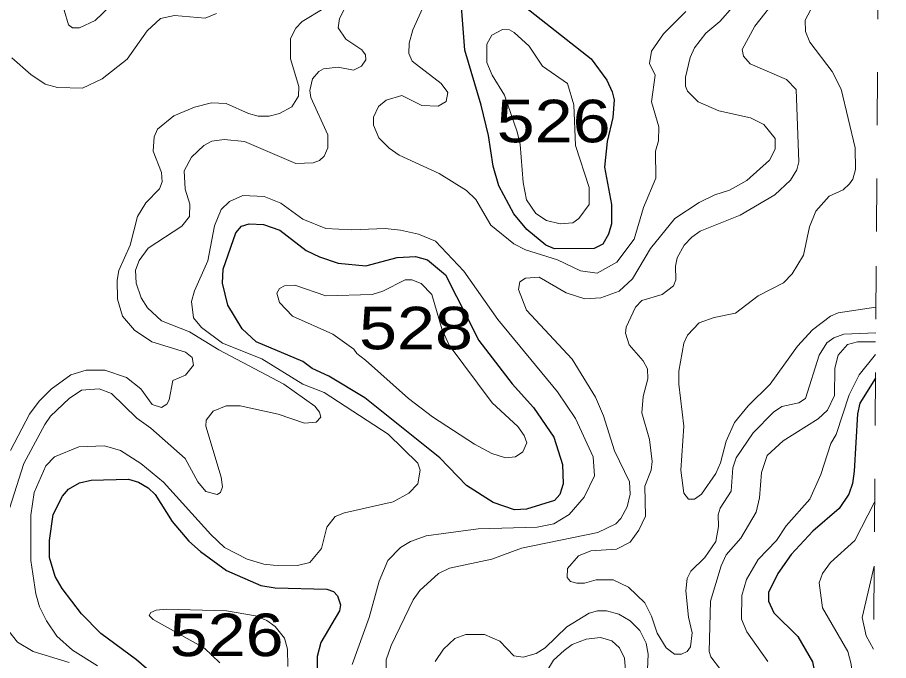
# Model space of a CAD drawing. Extents: x 577 to 602.9, y 7483.8 to 7511.6.
# Drawn here: x 601.089 to 602.727, y 7486.922 to 7488.132 of the extents above; entities that cross this region are included whole.
import ezdxf
from ezdxf.enums import TextEntityAlignment as Align

# ---------------------------------------------------------------- set-up
doc = ezdxf.new("R2010")
doc.units = 0
doc.header["$LTSCALE"] = 0.032
doc.linetypes.add('SHORT_DASHED', pattern=[2.7, 1.5, -1.2])
for name, color, linetype, lineweight in [('1', 7, 'Continuous', 25), ('2', 7, 'Continuous', 13), ('62', 7, 'SHORT_DASHED', 13)]:
    doc.layers.add(name, color=color, linetype=linetype, lineweight=lineweight)
doc.layers.add('61', color=7, linetype='Continuous')

msp = doc.modelspace()

# ---------------------------------------------------------------- linework, layer by layer
at = {"layer": '1'}
for points in [[(602.0443, 7488.1517), (602.1676, 7488.0546), (602.197, 7488.0141), (602.2073, 7487.9926), (602.2105, 7487.9775), (602.2081, 7487.9441), (602.1978, 7487.8988), (602.1928, 7487.8503), (602.2057, 7487.7803), (602.2057, 7487.7437), (602.2002, 7487.7246), (602.1898, 7487.7056), (602.1731, 7487.6976), (602.0984, 7487.6968), (602.0825, 7487.704), (602.0467, 7487.7334), (602.0221, 7487.7628), (601.9942, 7487.8153), (601.9831, 7487.8527), (601.9743, 7487.9099), (601.9608, 7487.9672), (601.9298, 7488.0705), (601.9227, 7488.1691)], [(602.702, 7487.4534), (602.6725, 7487.4066), (602.6685, 7487.3867), (602.6622, 7487.2785), (602.659, 7487.2555), (602.6518, 7487.2356), (602.6335, 7487.2086), (602.5842, 7487.1656), (602.5437, 7487.1219), (602.5182, 7487.0861), (602.5008, 7487.0503), (602.5008, 7487.0344), (602.5111, 7487.0122), (602.5564, 7486.9676), (602.5835, 7486.9199), (602.5898, 7486.8889), (602.593, 7486.8102), (602.6153, 7486.7076), (602.6248, 7486.6861), (602.6501, 7486.6557), (602.6963, 7486.6118)], [(601.374, 7486.8706), (601.3128, 7486.9239), (601.246, 7486.9732), (601.2094, 7487.0106), (601.1728, 7487.0583), (601.1601, 7487.0805), (601.149, 7487.1163), (601.149, 7487.1481), (601.1561, 7487.1974), (601.1736, 7487.2316), (601.1847, 7487.2452), (601.2054, 7487.2571), (601.2277, 7487.2618), (601.2977, 7487.2634), (601.3167, 7487.2579), (601.335, 7487.2475), (601.3477, 7487.2348), (601.3796, 7487.1839), (601.4114, 7487.1473), (601.4328, 7487.1275), (601.4821, 7487.0917), (601.5465, 7487.0639), (601.5736, 7487.0591), (601.6706, 7487.0567), (601.6833, 7487.0527), (601.6905, 7487.044), (601.696, 7487.0273), (601.6944, 7487.0161), (601.6595, 7486.9565), (601.6523, 7486.9303), (601.6523, 7486.908)]]:
    msp.add_lwpolyline(points, dxfattribs=at)
msp.add_lwpolyline([(601.6571, 7487.6822), (601.6921, 7487.6698), (601.7437, 7487.665), (601.8026, 7487.6809), (601.8376, 7487.6825), (601.8598, 7487.6761), (601.894, 7487.6483), (601.9561, 7487.5243), (602.0189, 7487.4431), (602.0594, 7487.3986), (602.0976, 7487.343), (602.1135, 7487.2913), (602.1151, 7487.2547), (602.1087, 7487.2348), (602.0984, 7487.2237), (602.0459, 7487.207), (602.0236, 7487.2062), (601.9831, 7487.2197), (601.933, 7487.2515), (601.8829, 7487.304), (601.7422, 7487.4169), (601.6746, 7487.4575), (601.6428, 7487.4718), (601.6253, 7487.4853), (601.5378, 7487.5219), (601.5116, 7487.5465), (601.4845, 7487.5911), (601.4742, 7487.6324), (601.4758, 7487.6586), (601.4996, 7487.727), (601.51, 7487.7398), (601.5243, 7487.7437), (601.5513, 7487.7429), (601.5823, 7487.7318), (601.6316, 7487.6936)], close=True, dxfattribs=at)
at = {"layer": '2'}
for points in [[(601.7231, 7488.1866), (601.6944, 7488.1302), (601.6921, 7488.1127), (601.7064, 7488.0912), (601.7366, 7488.0713), (601.743, 7488.0618), (601.7437, 7488.0523), (601.7358, 7488.0403), (601.7207, 7488.0332), (601.6921, 7488.0387), (601.6642, 7488.0356), (601.6555, 7488.0308), (601.6436, 7488.0165), (601.6388, 7487.995), (601.6404, 7487.9815), (601.6722, 7487.9115), (601.6722, 7487.8869), (601.6658, 7487.871), (601.6571, 7487.863), (601.6451, 7487.859), (601.6125, 7487.8574), (601.5155, 7487.8988), (601.4774, 7487.9028), (601.4543, 7487.8996), (601.4392, 7487.8916), (601.4161, 7487.8694), (601.4026, 7487.8439), (601.4042, 7487.8089), (601.413, 7487.7811), (601.4122, 7487.758), (601.3978, 7487.7398), (601.335, 7487.6984), (601.3175, 7487.6753), (601.3112, 7487.6571), (601.312, 7487.6324), (601.3215, 7487.6046), (601.3334, 7487.5863), (601.3597, 7487.5616), (601.4122, 7487.541), (601.4678, 7487.5068), (601.5895, 7487.4424), (601.6483, 7487.401), (601.6571, 7487.3899), (601.6595, 7487.3803), (601.6507, 7487.3708), (601.6284, 7487.3692), (601.5791, 7487.3859), (601.5076, 7487.4018), (601.4813, 7487.4018), (601.4567, 7487.3915), (601.444, 7487.3748), (601.4432, 7487.3636), (601.4718, 7487.2674), (601.4742, 7487.2491), (601.471, 7487.2388), (601.4646, 7487.2348), (601.4432, 7487.2404), (601.4281, 7487.2587), (601.4042, 7487.3024), (601.3398, 7487.3597), (601.3136, 7487.3787), (601.2658, 7487.4249), (601.2428, 7487.4336), (601.2094, 7487.4312), (601.1863, 7487.4153), (601.1513, 7487.3819), (601.1402, 7487.3668), (601.1012, 7487.2929), (601.0655, 7487.1807)], [(602.3457, 7488.1437), (602.3036, 7488.1016), (602.2813, 7488.069), (602.2773, 7488.0459), (602.2876, 7488.0236), (602.2813, 7487.9735), (602.2948, 7487.9266), (602.294, 7487.9004), (602.2884, 7487.8805), (602.2892, 7487.8296), (602.2662, 7487.7747), (602.2487, 7487.7151), (602.2161, 7487.6722), (602.1787, 7487.6515), (602.1477, 7487.6555), (602.104, 7487.6761), (602.0443, 7487.6952), (602.0221, 7487.7064), (601.9791, 7487.7413), (601.9505, 7487.7898), (601.933, 7487.8065), (601.8821, 7487.8384), (601.8066, 7487.8733), (601.7875, 7487.8861), (601.7684, 7487.9059), (601.7581, 7487.9298), (601.7581, 7487.9449), (601.7676, 7487.9648), (601.7819, 7487.9767), (601.8113, 7487.9855), (601.8495, 7487.9664), (601.8797, 7487.9656), (601.8948, 7487.9743), (601.898, 7487.991), (601.8853, 7488.0077), (601.8312, 7488.0499), (601.8249, 7488.0642), (601.8257, 7488.0841), (601.832, 7488.1087), (601.8622, 7488.1763)], [(602.5198, 7488.1731), (602.4753, 7488.1159), (602.4515, 7488.0721), (602.4538, 7488.0594), (602.4666, 7488.0451), (602.5349, 7488.0157), (602.5532, 7487.9966), (602.558, 7487.8606), (602.554, 7487.8455), (602.5421, 7487.8264), (602.5127, 7487.7986), (602.4475, 7487.7604), (602.3727, 7487.7302), (602.3568, 7487.7191), (602.3425, 7487.704), (602.329, 7487.6801), (602.3258, 7487.6642), (602.3266, 7487.6388), (602.3226, 7487.6276), (602.3012, 7487.6109), (602.263, 7487.5998), (602.2511, 7487.5871), (602.2336, 7487.5497), (602.232, 7487.5386), (602.2391, 7487.5163), (602.2654, 7487.4861), (602.2733, 7487.471), (602.2741, 7487.4527), (602.2654, 7487.4193), (602.263, 7487.3883), (602.2773, 7487.3382), (602.2821, 7487.2968), (602.2805, 7487.2809), (602.2686, 7487.2507), (602.2694, 7487.1943), (602.2574, 7487.168), (602.2407, 7487.145), (602.2153, 7487.1322), (602.1668, 7487.1291), (602.1437, 7487.1195), (602.123, 7487.0957), (602.1223, 7487.079)], [(602.5954, 7488.1763), (602.5699, 7488.127), (602.5707, 7488.1055)], [(601.1768, 7488.1461), (601.1847, 7488.1183), (601.1927, 7488.1127), (601.2054, 7488.1127), (601.2348, 7488.1262), (601.2778, 7488.1676)], [(601.463, 7488.1397), (601.4416, 7488.131), (601.3843, 7488.1357), (601.3581, 7488.1302), (601.3326, 7488.1071), (601.2953, 7488.0538), (601.2484, 7488.0165), (601.211, 7487.999), (601.1641, 7488.0006), (601.141, 7488.0069), (601.114, 7488.0252), (601.0782, 7488.0562)], [(601.6181, 7488.0022), (601.6022, 7488.0546), (601.6022, 7488.0928), (601.6125, 7488.1119), (601.6245, 7488.1246), (601.6634, 7488.1485)], [(602.1556, 7487.603), (602.1859, 7487.6046), (602.2201, 7487.6173), (602.2455, 7487.6404), (602.2789, 7487.6976), (602.325, 7487.7541), (602.3703, 7487.7843), (602.3998, 7487.7986), (602.4276, 7487.8073), (602.4602, 7487.8256), (602.5031, 7487.8638), (602.5135, 7487.8845), (602.5135, 7487.9044), (602.492, 7487.9306), (602.4674, 7487.9433), (602.4077, 7487.9568), (602.3688, 7487.9735), (602.3489, 7487.9934), (602.3449, 7488.003), (602.3449, 7488.0197), (602.3536, 7488.057), (602.3616, 7488.0753), (602.3831, 7488.1024), (602.4093, 7488.1246), (602.434, 7488.1524)], [(602.5707, 7488.1055), (602.5787, 7488.0857), (602.6208, 7488.0308), (602.6375, 7487.9974), (602.6638, 7487.8869), (602.6646, 7487.8463), (602.6598, 7487.828), (602.6534, 7487.8193), (602.6415, 7487.8081), (602.6153, 7487.7962), (602.5898, 7487.7676), (602.5779, 7487.7382), (602.5668, 7487.6849), (602.5453, 7487.6499), (602.5294, 7487.6332), (602.4817, 7487.6085), (602.4387, 7487.5759), (602.399, 7487.568), (602.3703, 7487.5577), (602.3489, 7487.5346), (602.3417, 7487.5195), (602.3322, 7487.467), (602.3322, 7487.4424), (602.3417, 7487.3636), (602.3362, 7487.2809), (602.3417, 7487.2372), (602.3505, 7487.2261), (602.3616, 7487.2261), (602.3751, 7487.2356), (602.4022, 7487.2746), (602.4109, 7487.2945), (602.4212, 7487.335), (602.4371, 7487.37), (602.4626, 7487.4018), (602.5039, 7487.4424), (602.5556, 7487.5139), (602.5835, 7487.5449), (602.6176, 7487.5704), (602.632, 7487.5767), (602.7029, 7487.5871)], [(601.0758, 7487.3175), (601.1116, 7487.3859), (601.1299, 7487.4105), (601.1521, 7487.4328), (601.1895, 7487.4598), (601.2181, 7487.4686), (601.2531, 7487.4686), (601.2937, 7487.4551), (601.3207, 7487.4336), (601.3422, 7487.4042), (601.3597, 7487.3986), (601.37, 7487.405), (601.374, 7487.4129), (601.3811, 7487.4495), (601.405, 7487.4591), (601.4201, 7487.4781), (601.4177, 7487.4925), (601.405, 7487.5028), (601.3414, 7487.5219), (601.3088, 7487.5441), (601.2865, 7487.5704), (601.277, 7487.6022), (601.2762, 7487.638), (601.2794, 7487.6563), (601.3008, 7487.704), (601.3144, 7487.758), (601.3303, 7487.7835), (601.3557, 7487.8097), (601.3613, 7487.8232), (601.3597, 7487.8407), (601.3438, 7487.8805), (601.3462, 7487.9075), (601.3525, 7487.9218), (601.3827, 7487.9473), (601.4217, 7487.9632), (601.4535, 7487.9719), (601.4813, 7487.9704), (601.5235, 7487.9513), (601.5418, 7487.9465), (601.5624, 7487.9465), (601.5815, 7487.9513), (601.6046, 7487.964), (601.6173, 7487.9839), (601.6181, 7488.0022)], [(602.1541, 7487.23), (602.1739, 7487.2698), (602.1716, 7487.3056), (602.1382, 7487.3779), (602.104, 7487.428), (601.9918, 7487.564), (601.9282, 7487.6547), (601.875, 7487.7111), (601.8431, 7487.7246), (601.809, 7487.7318), (601.7803, 7487.735), (601.7175, 7487.7326), (601.669, 7487.735), (601.6253, 7487.7525), (601.5839, 7487.7827), (601.5529, 7487.7954), (601.5124, 7487.797), (601.4877, 7487.7859), (601.4718, 7487.7708), (601.4591, 7487.7405), (601.4471, 7487.6745), (601.4217, 7487.6181), (601.4161, 7487.5982), (601.4201, 7487.5672), (601.4352, 7487.5489), (601.4742, 7487.5195), (601.5481, 7487.4901), (601.6253, 7487.4424), (601.6658, 7487.4265), (601.7859, 7487.3485), (601.8416, 7487.2937), (601.8463, 7487.2809), (601.8416, 7487.2547), (601.8249, 7487.2372), (601.7954, 7487.2213), (601.704, 7487.2006), (601.6865, 7487.1935), (601.6706, 7487.1736), (601.6603, 7487.133), (601.6388, 7487.1068), (601.6157, 7487.1012), (601.5696, 7487.102), (601.5521, 7487.1036), (601.5211, 7487.1132), (601.4782, 7487.1354), (601.4527, 7487.1593), (601.3637, 7487.2579), (601.3207, 7487.2929), (601.2825, 7487.3175), (601.2523, 7487.3263), (601.2046, 7487.3247), (601.1585, 7487.3056), (601.1426, 7487.2889), (601.1203, 7487.2388), (601.114, 7487.1958), (601.114, 7487.1108), (601.1235, 7487.0479), (601.1307, 7487.0233), (601.1434, 7486.9971), (601.1633, 7486.9684), (601.1927, 7486.9422), (601.2396, 7486.9128)], [(601.7819, 7486.8897), (601.7819, 7486.9239), (601.7915, 7486.9509), (601.8328, 7487.0368), (601.8455, 7487.0543), (601.8805, 7487.0861), (601.9012, 7487.0965), (601.9807, 7487.1132), (602.0364, 7487.1338), (602.1803, 7487.1632), (602.2137, 7487.1799), (602.2232, 7487.1895), (602.2352, 7487.2118), (602.2407, 7487.2356), (602.2399, 7487.2587), (602.2113, 7487.3167), (602.1906, 7487.3827), (602.1755, 7487.4177), (602.1318, 7487.4893), (602.0459, 7487.5815), (602.0308, 7487.6205), (602.0332, 7487.6348), (602.0443, 7487.6419), (602.0698, 7487.6435), (602.1207, 7487.6141), (602.1556, 7487.603)], [(602.1223, 7487.079), (602.1286, 7487.071), (602.1405, 7487.0678), (602.1549, 7487.0678), (602.1771, 7487.0742), (602.2089, 7487.0742), (602.2376, 7487.0607), (602.2686, 7487.0312), (602.2813, 7487.0058), (602.2916, 7486.974), (602.3083, 7486.9462), (602.3242, 7486.9342), (602.3377, 7486.9342), (602.3481, 7486.9398), (602.3544, 7486.9486), (602.3576, 7486.9748), (602.3505, 7487.0042), (602.3457, 7487.0535), (602.3481, 7487.0766), (602.3552, 7487.0909), (602.3815, 7487.1163), (602.4022, 7487.1465), (602.4069, 7487.1744), (602.4061, 7487.1966), (602.4101, 7487.2094), (602.4308, 7487.2412), (602.434, 7487.2849), (602.4403, 7487.304), (602.4721, 7487.3509), (602.5103, 7487.3899), (602.5262, 7487.4002), (602.558, 7487.4074), (602.5707, 7487.4153), (602.5962, 7487.4972), (602.6105, 7487.5203), (602.624, 7487.5298), (602.6423, 7487.5362), (602.7025, 7487.539)], [(602.7024, 7487.5219), (602.6685, 7487.5219), (602.6495, 7487.5171), (602.632, 7487.4972), (602.6256, 7487.4726), (602.6248, 7487.4209), (602.6121, 7487.3938), (602.5946, 7487.3772), (602.5286, 7487.3358), (602.4984, 7487.308), (602.488, 7487.2762), (602.4841, 7487.2285), (602.4777, 7487.2014), (602.4491, 7487.1529), (602.4212, 7487.1211), (602.4117, 7487.1004), (602.3918, 7487.0344), (602.3894, 7486.9398), (602.3926, 7486.9295), (602.4109, 7486.9056)], [(602.7023, 7487.4979), (602.6717, 7487.4598), (602.6526, 7487.4225), (602.628, 7487.3477), (602.6184, 7487.331), (602.5994, 7487.2722), (602.5787, 7487.2261), (602.5342, 7487.176), (602.5159, 7487.1481), (602.4817, 7487.1124), (602.4594, 7487.075), (602.4507, 7487.0448), (602.4499, 7487.0002), (602.4602, 7486.9764), (602.5, 7486.9207)], [(601.7183, 7486.9152), (601.7501, 7487.0034), (601.7692, 7487.0718), (601.7851, 7487.1108), (601.809, 7487.1354), (601.828, 7487.1465), (601.8575, 7487.1569), (601.9553, 7487.1704), (602.0658, 7487.1736), (602.0976, 7487.1799), (602.1262, 7487.1974), (602.1541, 7487.23)], [(602.7004, 7487.2202), (602.663, 7487.1481), (602.6176, 7487.1068), (602.6025, 7487.0861), (602.5962, 7487.0686), (602.6025, 7487.0217), (602.6502, 7486.9398), (602.6566, 7486.9159), (602.6598, 7486.8802), (602.6439, 7486.8126), (602.6439, 7486.7744), (602.6534, 7486.7195), (602.6677, 7486.683), (602.6965, 7486.6485)], [(602.6996, 7487.1003), (602.6773, 7487.0034), (602.6844, 7486.9692), (602.6985, 7486.9439)], [(601.4694, 7486.9183), (601.4405, 7486.9458), (601.3444, 7486.9996), (601.3368, 7487.0071), (601.3398, 7487.0132), (601.3497, 7487.017), (601.3693, 7487.0193), (601.4821, 7487.0162), (601.5362, 7487.0066), (601.5577, 7486.9979), (601.5736, 7486.9867), (601.5911, 7486.9645)], [(602.2709, 7486.8484), (602.2749, 7486.9342), (602.2709, 7486.9549), (602.259, 7486.9788), (602.2407, 7486.9971), (602.2193, 7487.0098), (602.1962, 7487.0161), (602.1795, 7487.0161), (602.1636, 7487.0114), (602.1215, 7486.9859), (602.0809, 7486.9462), (602.0642, 7486.9358), (602.0396, 7486.9287), (602.0221, 7486.9311), (601.9958, 7486.9589), (601.9672, 7486.9716), (601.9322, 7486.9716), (601.9115, 7486.9637), (601.8901, 7486.9438), (601.8742, 7486.9207)], [(601.0726, 7486.978), (601.0893, 7486.9573)], [(601.0893, 7486.9573), (601.1187, 7486.9398), (601.1863, 7486.9191)], [(601.5911, 7486.9645), (601.5966, 7486.9438), (601.5974, 7486.9112)], [(602.2328, 7486.8961), (602.2304, 7486.9271), (602.2209, 7486.9462), (602.2065, 7486.9597), (602.1851, 7486.966), (602.158, 7486.9629), (602.1318, 7486.9525), (602.1167, 7486.9414), (602.0968, 7486.9231), (602.0841, 7486.9024)]]:
    msp.add_lwpolyline(points, dxfattribs=at)
for points in [[(602.1382, 7487.8916), (602.135, 7487.968), (602.123, 7488.0077), (602.0761, 7488.0403), (602.0507, 7488.0785), (602.0229, 7488.1039), (602.0141, 7488.1087), (602.0006, 7488.1095), (601.9807, 7488.0992), (601.9712, 7488.0817), (601.9712, 7488.0475), (601.9815, 7488.0236), (602.0046, 7487.9863), (602.0284, 7487.9171), (602.034, 7487.8932), (602.0396, 7487.8217), (602.0459, 7487.7891), (602.0634, 7487.7636), (602.0833, 7487.7501), (602.1095, 7487.7437), (602.1334, 7487.7461), (602.1445, 7487.7541), (602.1636, 7487.7803), (602.1636, 7487.8121)], [(601.7436, 7487.4876), (601.8241, 7487.4153), (601.8694, 7487.3811), (601.9481, 7487.3294), (601.9807, 7487.3119), (602.0062, 7487.304), (602.0252, 7487.3056), (602.0388, 7487.3151), (602.0467, 7487.3318), (602.0419, 7487.3461), (602.03, 7487.3628), (601.9815, 7487.4074), (601.9004, 7487.5155), (601.8869, 7487.5465), (601.8678, 7487.6109), (601.8479, 7487.6316), (601.8304, 7487.6388), (601.8177, 7487.6388), (601.7756, 7487.6173), (601.7557, 7487.6109), (601.669, 7487.6085), (601.6102, 7487.6284), (601.5911, 7487.6276), (601.5815, 7487.6221), (601.5768, 7487.6133), (601.5815, 7487.5958), (601.6062, 7487.5704), (601.6817, 7487.5362), (601.7215, 7487.5084), (601.727, 7487.5004)]]:
    msp.add_lwpolyline(points, close=True, dxfattribs=at)
at = {"layer": '62'}
msp.add_lwpolyline([(602.6772, 7483.7754), (602.681, 7484.3402), (602.6848, 7484.9051), (602.6886, 7485.4699), (602.6924, 7486.0347), (602.6962, 7486.5996), (602.7, 7487.1644), (602.7038, 7487.7293), (602.7076, 7488.2941), (602.7115, 7488.859), (602.7153, 7489.4238), (602.7191, 7489.9887), (602.7229, 7490.5535), (602.7267, 7491.1183)], dxfattribs=at)

# ---------------------------------------------------------------- texts
at = {"layer": '61', "width": 1.2}
for s, p in [('526', (602.097, 7487.8974)), ('528', (601.8382, 7487.508)), ('526', (601.4822, 7486.9308))]:
    msp.add_text(s, height=0.08, dxfattribs=at).set_placement(p, align=Align.CENTER)

doc.saveas('drawing.dxf')
